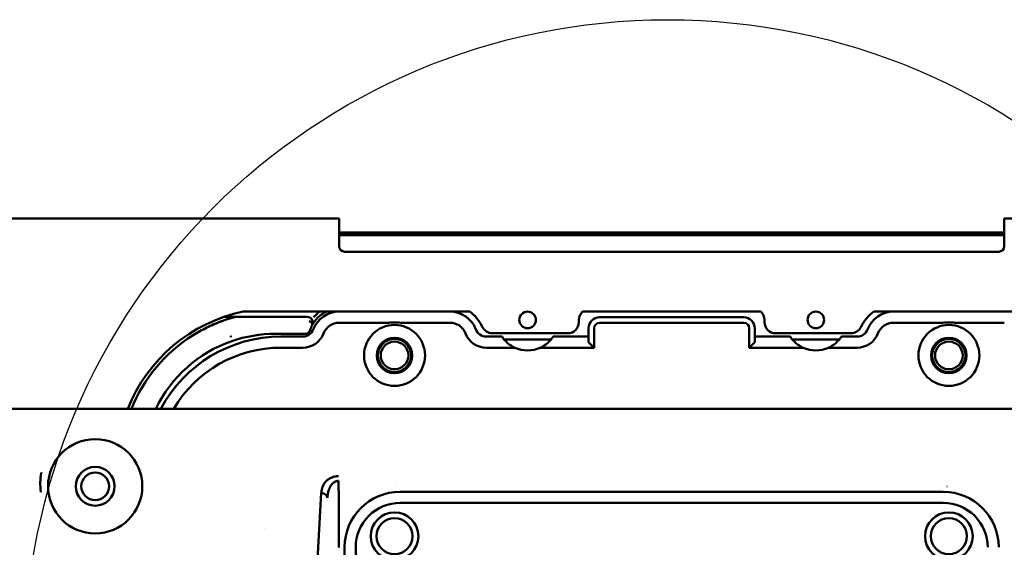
# Model space of a CAD drawing. Header units: millimetres. Extents: x 0 to 14369, y -869 to 2970.
# Tile 340 of 656: x 1731 to 1820, y 1114 to 1162. Entities that reach past the tile are written whole.
import ezdxf

# ---------------------------------------------------------------- set-up
doc = ezdxf.new("R2010")
doc.units = ezdxf.units.MM
doc.header["$LTSCALE"] = 10
doc.layers.add('Detailumgrenzung (ISO)', color=7, linetype='Continuous', lineweight=25)
doc.layers.add('Sichtbar (ISO)', color=7, linetype='Continuous', lineweight=50)

# ---------------------------------------------------------------- blocks, each defined once
blk = doc.blocks.new('2DDetail2')
at = {"layer": 'Detailumgrenzung (ISO)'}
blk.add_circle((178.9154, 110.3955), 5.8004, dxfattribs=at)

msp = doc.modelspace()

# ---------------------------------------------------------------- linework, layer by layer
at = {"layer": 'Sichtbar (ISO)'}
for p, q in [((1681.431, 1144.035), (1759.518, 1144.035)), ((1759.518, 1144.035), (1759.518, 1141.535)), ((1819.518, 1144.035), (1915.818, 1144.035)), ((1819.518, 1144.035), (1819.518, 1141.535)), ((1819.518, 1142.785), (1759.518, 1142.785)), ((1759.518, 1142.785), (1819.518, 1142.785)), ((1759.518, 1142.631), (1819.518, 1142.631)), ((1819.518, 1142.631), (1759.518, 1142.631)), ((1759.518, 1142.527), (1819.518, 1142.527)), ((1819.518, 1142.527), (1759.518, 1142.527)), ((1760.018, 1141.035), (1819.018, 1141.035)), ((1750.167, 1135.164), (1749.135, 1135.164)), ((1749.135, 1135.164), (1750.167, 1135.164)), ((1750.167, 1135.164), (1750.167, 1135.164)), ((1756.65, 1135.164), (1750.167, 1135.164)), ((1750.167, 1135.164), (1750.167, 1135.164)), ((1756.65, 1135.164), (1750.167, 1135.164)), ((1771.3, 1135.635), (1750.854, 1135.635)), ((1797.554, 1135.635), (1781.481, 1135.635)), ((1796.018, 1135.135), (1783.018, 1135.135)), ((1822.354, 1135.635), (1807.736, 1135.635)), ((1763.743, 1134.635), (1759.518, 1134.635)), ((1769.518, 1134.635), (1765.292, 1134.635)), ((1781.142, 1134.685), (1781.142, 1134.885)), ((1782.018, 1134.135), (1782.018, 1132.885)), ((1782.518, 1134.135), (1782.518, 1132.385)), ((1796.018, 1134.635), (1783.018, 1134.635)), ((1796.518, 1132.385), (1796.518, 1134.135)), ((1797.018, 1132.885), (1797.018, 1134.135)), ((1797.893, 1134.885), (1797.893, 1134.685)), ((1813.743, 1134.635), (1809.518, 1134.635)), ((1819.518, 1134.635), (1815.292, 1134.635)), ((1749.731, 1133.465), (1749.731, 1133.465)), ((1753.768, 1133.635), (1756.425, 1133.635)), ((1756.425, 1133.635), (1753.768, 1133.635)), ((1756.249, 1133.385), (1754.268, 1133.385)), ((1774.213, 1133.385), (1772.787, 1133.385)), ((1773.342, 1133.685), (1780.142, 1133.685)), ((1782.018, 1133.385), (1778.823, 1133.385)), ((1800.213, 1133.385), (1797.018, 1133.385)), ((1798.893, 1133.685), (1805.693, 1133.685)), ((1806.249, 1133.385), (1804.823, 1133.385)), ((1756.249, 1132.385), (1754.268, 1132.385)), ((1775.372, 1132.385), (1772.787, 1132.385)), ((1778.639, 1133.135), (1774.396, 1133.135)), ((1782.518, 1132.385), (1777.663, 1132.385)), ((1782.518, 1132.385), (1782.018, 1132.885)), ((1797.018, 1132.885), (1796.518, 1132.385)), ((1801.372, 1132.385), (1796.518, 1132.385)), ((1804.639, 1133.135), (1800.396, 1133.135)), ((1806.249, 1132.385), (1803.663, 1132.385)), ((1701.731, 1126.885), (1742.834, 1126.885)), ((1742.834, 1126.885), (1743.663, 1126.885)), ((1743.663, 1126.885), (1743.727, 1126.885)), ((1744.97, 1126.885), (1743.727, 1126.885)), ((1744.97, 1126.885), (1753.058, 1126.885)), ((1754.3, 1126.885), (1753.058, 1126.885)), ((1754.365, 1126.885), (1754.3, 1126.885)), ((1754.365, 1126.885), (1755.194, 1126.885)), ((2009.518, 1126.885), (1755.194, 1126.885)), ((1757.393, 1110.21), (1757.913, 1119.282)), ((1764.681, 1119.878), (1764.682, 1119.878)), ((1814.018, 1119.385), (1765.018, 1119.385)), ((1814.35, 1119.878), (1814.348, 1119.878)), ((1765.018, 1118.385), (1814.018, 1118.385)), ((1752.816, 1116.074), (1752.816, 1116.074)), ((1760.018, 1113.534), (1760.018, 1114.385)), ((1761.018, 1114.385), (1761.018, 1113.534))]:
    msp.add_line(p, q, dxfattribs=at)
for centre, radius in [((1776.518, 1134.885), 0.75), ((1802.518, 1134.885), 0.75), ((1764.518, 1131.685), 2.75), ((1814.518, 1131.685), 2.75), ((1764.518, 1131.685), 1.6), ((1814.518, 1131.685), 1.6), ((1764.518, 1131.685), 1.5), ((1764.518, 1131.685), 1.25), ((1814.518, 1131.685), 1.5), ((1814.518, 1131.685), 1.25), ((1737.518, 1119.885), 4.25), ((1737.518, 1119.885), 1.75), ((1737.518, 1119.885), 1.25), ((1764.518, 1115.385), 2.15), ((1814.518, 1115.385), 2.15), ((1764.518, 1115.385), 1.621), ((1814.518, 1115.385), 1.621)]:
    msp.add_circle(centre, radius, dxfattribs=at)
for centre, radius, start, end in [((1760.018, 1141.535), 0.5, 180, 270), ((1819.018, 1141.535), 0.5, 270, 0), ((1753.768, 1121.635), 14.3, 101.75689, 158.4611), ((1759.518, 1133.135), 2.5, 90, 159.07517), ((1769.518, 1133.135), 2.5, 20.92483, 90), ((1769.261, 1132.79), 3.5, 24.90296, 54.37243), ((1782.142, 1134.885), 1, 131.40962, 180), ((1783.018, 1134.135), 1, 90, 180), ((1796.018, 1134.135), 1, 0, 90), ((1796.893, 1134.885), 1, 0, 48.59038), ((1809.775, 1132.79), 3.5, 125.62757, 155.09704), ((1809.518, 1133.135), 2.5, 90, 159.07517), ((1759.518, 1133.135), 1.5, 90, 159.07517), ((1769.518, 1133.135), 1.5, 20.92483, 90), ((1773.342, 1134.685), 1, 204.90296, 270), ((1780.142, 1134.685), 1, 270, 0), ((1783.018, 1134.135), 0.5, 90, 180), ((1796.018, 1134.135), 0.5, 0, 90), ((1798.893, 1134.685), 1, 180, 270), ((1805.693, 1134.685), 1, 270, 335.09704), ((1809.518, 1133.135), 1.5, 90, 159.07517), ((1753.768, 1121.635), 14, 121.99708, 157.97569), ((1753.768, 1121.635), 14, 121.99708, 157.97569), ((1754.268, 1121.135), 12.25, 90, 152.00544), ((1756.249, 1134.385), 1, 270, 339.07517), ((1756.249, 1134.385), 2, 270, 339.07517), ((1772.787, 1134.385), 2, 200.92484, 270), ((1772.787, 1134.385), 1, 200.92484, 270), ((1776.518, 1134.885), 2.75, 213.05573, 245.38002), ((1776.518, 1134.885), 2.75, 294.61998, 326.94427), ((1802.518, 1134.885), 2.75, 213.05573, 245.38002), ((1802.518, 1134.885), 2.75, 294.61998, 326.94427), ((1806.249, 1134.385), 1, 270, 339.07517), ((1806.249, 1134.385), 2, 270, 339.07517), ((1753.768, 1121.635), 12, 109.1603, 154.05552), ((1753.768, 1121.635), 12, 109.1603, 154.05552), ((1754.268, 1121.135), 11.25, 90, 149.26213), ((1776.518, 1134.885), 2.75, 245.38002, 294.61998), ((1802.518, 1134.885), 2.75, 245.38002, 294.61998), ((1759.277, 1117.278), 2.6, 102.6714, 102.6868), ((1765.018, 1114.385), 5, 90, 179.99999), ((1814.018, 1114.385), 5, 360, 90), ((1765.018, 1114.385), 4, 89.99999, 179.99999), ((1814.018, 1114.385), 4, 359.99999, 90)]:
    msp.add_arc(centre, radius, start, end, dxfattribs=at)
for centre, major_axis, ratio, start_param, end_param in [((1759.116, 1133.293), (-0.928, -2.349), 0.917928, 4.588555, 4.781275), ((1758.974, 1133.359), (0.932, 2.254), 0.886226, 1.460834, 1.660388), ((1753.367, 1124.01), (10.597, 1.786), 0.892432, 1.384185, 1.758031), ((1753.364, 1124.028), (10.587, 1.787), 0.891559, 1.38371, 1.757907), ((1757.853, 1118.85), (0.615, -0.032), 0.706622, 0.095857, 1.444092)]:
    msp.add_ellipse(centre, major_axis=major_axis, ratio=ratio, start_param=start_param, end_param=end_param, dxfattribs=at)
for points in [[(1746.349, 1133.508), (1747.53, 1134.245), (1748.821, 1134.805), (1750.167, 1135.164)], [(1750.167, 1135.164), (1749.733, 1135.048), (1748.867, 1134.773), (1747.584, 1134.221), (1746.755, 1133.761), (1746.349, 1133.508)]]:
    msp.add_open_spline(points, degree=3, dxfattribs=at)
for points, knots in [([(1750.167, 1135.164), (1750.169, 1135.164), (1750.172, 1135.162), (1750.178, 1135.154), (1750.182, 1135.148), (1750.192, 1135.126), (1750.199, 1135.104), (1750.206, 1135.076), (1750.206, 1135.076), (1750.206, 1135.076)], [-0.02431619, -0.02431619, -0.02431619, -0.02431619, -0.01815434, -0.01815434, -0.01184294, -0.01184294, 0, 0, 0.00011735, 0.00011735, 0.00011735, 0.00011735]), ([(1750.206, 1135.076), (1750.206, 1135.076), (1750.206, 1135.076), (1750.198, 1135.105), (1750.191, 1135.127), (1750.178, 1135.157), (1750.172, 1135.164), (1750.167, 1135.164)], [-0.00011756, -0.00011756, -0.00011756, -0.00011756, 0, 0, 0.01221933, 0.01221933, 0.02428553, 0.02428553, 0.02428553, 0.02428553]), ([(1757.091, 1134.428), (1757.132, 1134.505), (1757.152, 1134.593), (1757.148, 1134.68), (1757.143, 1134.767), (1757.116, 1134.853), (1757.07, 1134.927), (1757.024, 1135), (1756.959, 1135.062), (1756.885, 1135.103), (1756.812, 1135.144), (1756.73, 1135.164), (1756.65, 1135.164)], [0, 0, 0, 0, 0.25, 0.25, 0.25, 0.5, 0.5, 0.5, 0.75, 0.75, 0.75, 1, 1, 1, 1]), ([(1756.65, 1135.164), (1756.732, 1135.164), (1756.814, 1135.143), (1756.887, 1135.102), (1756.96, 1135.061), (1757.023, 1135.001), (1757.068, 1134.93), (1757.113, 1134.858), (1757.142, 1134.774), (1757.147, 1134.687), (1757.153, 1134.599), (1757.134, 1134.508), (1757.091, 1134.428)], [0, 0, 0, 0, 0.25, 0.25, 0.25, 0.5, 0.5, 0.5, 0.75, 0.75, 0.75, 1, 1, 1, 1]), ([(1757.091, 1134.428), (1757.138, 1134.517), (1757.19, 1134.602), (1757.245, 1134.683), (1757.337, 1134.818), (1757.44, 1134.943), (1757.548, 1135.054), (1757.555, 1135.06), (1757.561, 1135.067), (1757.568, 1135.074), (1757.685, 1135.191), (1757.808, 1135.294), (1757.936, 1135.385), (1758.007, 1135.434), (1758.079, 1135.48), (1758.154, 1135.522), (1758.222, 1135.561), (1758.292, 1135.597), (1758.363, 1135.63), (1758.366, 1135.632), (1758.369, 1135.633), (1758.372, 1135.635)], [0.0001048, 0.0001048, 0.0001048, 0.0001048, 0.0900092, 0.0900092, 0.0900092, 0.240812, 0.240812, 0.240812, 0.25, 0.25, 0.25, 0.4116078, 0.4116078, 0.4116078, 0.5, 0.5, 0.5, 0.5809564, 0.5809564, 0.5809564, 0.5845155, 0.5845155, 0.5845155, 0.5845155]), ([(1757.223, 1135.13), (1757.286, 1135.2), (1757.35, 1135.267), (1757.414, 1135.331), (1757.527, 1135.444), (1757.641, 1135.545), (1757.755, 1135.635)], [0, 0, 0, 0, 0.0880033, 0.0880033, 0.0880033, 0.2439569, 0.2439569, 0.2439569, 0.2439569]), ([(1756.826, 1134.782), (1756.903, 1134.761), (1757.002, 1134.702), (1757.056, 1134.631), (1757.109, 1134.56), (1757.116, 1134.476), (1757.091, 1134.428)], [0, 0, 0, 0, 0.5, 0.5, 0.5, 1, 1, 1, 1]), ([(1757.091, 1134.428), (1757.109, 1134.463), (1757.112, 1134.512), (1757.095, 1134.56), (1757.077, 1134.609), (1757.042, 1134.655), (1756.994, 1134.695), (1756.945, 1134.735), (1756.882, 1134.767), (1756.826, 1134.782)], [0, 0, 0, 0, 0.333333, 0.333333, 0.333333, 0.666667, 0.666667, 0.666667, 1, 1, 1, 1]), ([(1763.743, 1134.635), (1763.743, 1134.635), (1763.743, 1134.635), (1763.81, 1134.635), (1763.89, 1134.636), (1764.132, 1134.642), (1764.342, 1134.648), (1764.693, 1134.648), (1764.903, 1134.642), (1765.145, 1134.636), (1765.225, 1134.635), (1765.292, 1134.635), (1765.292, 1134.635), (1765.292, 1134.635)], [0.1687703, 0.1687703, 0.1687703, 0.1687703, 0.168775, 0.168775, 0.1888449, 0.1888449, 0.241423, 0.241423, 0.2940011, 0.2940011, 0.314071, 0.314071, 0.3140755, 0.3140755, 0.3140755, 0.3140755]), ([(1813.743, 1134.635), (1813.743, 1134.635), (1813.743, 1134.635), (1813.81, 1134.635), (1813.89, 1134.636), (1814.132, 1134.642), (1814.342, 1134.648), (1814.693, 1134.648), (1814.903, 1134.642), (1815.145, 1134.636), (1815.225, 1134.635), (1815.292, 1134.635), (1815.292, 1134.635), (1815.292, 1134.635)], [0.1687705, 0.1687705, 0.1687705, 0.1687705, 0.168775, 0.168775, 0.1888449, 0.1888449, 0.241423, 0.241423, 0.2940011, 0.2940011, 0.314071, 0.314071, 0.3140757, 0.3140757, 0.3140757, 0.3140757]), ([(1749.765, 1133.336), (1749.758, 1133.369), (1749.75, 1133.399), (1749.739, 1133.439), (1749.735, 1133.452), (1749.731, 1133.464), (1749.731, 1133.465), (1749.731, 1133.465)], [-0.0152082, -0.0152082, -0.0152082, -0.0152082, -0.00504038, -0.00504038, 0, 0, 0.0002085, 0.0002085, 0.0002085, 0.0002085]), ([(1756.901, 1133.981), (1756.879, 1133.912), (1756.842, 1133.85), (1756.795, 1133.797), (1756.747, 1133.745), (1756.688, 1133.703), (1756.624, 1133.676), (1756.561, 1133.648), (1756.492, 1133.635), (1756.425, 1133.635)], [0, 0, 0, 0, 0.333333, 0.333333, 0.333333, 0.666667, 0.666667, 0.666667, 1, 1, 1, 1]), ([(1732.604, 1119.358), (1732.54, 1119.979), (1732.554, 1120.569), (1732.666, 1121.114), (1732.669, 1121.129)], [0, 0, 0, 0, 0.09090909, 0.09350706, 0.09350706, 0.09350706, 0.09350706]), ([(1757.913, 1119.282), (1757.915, 1119.304), (1757.916, 1119.327), (1757.918, 1119.35), (1757.92, 1119.372), (1757.923, 1119.395), (1757.926, 1119.417), (1757.933, 1119.463), (1757.94, 1119.508), (1757.949, 1119.553), (1757.959, 1119.598), (1757.969, 1119.643), (1757.981, 1119.687), (1757.994, 1119.732), (1758.008, 1119.776), (1758.024, 1119.82), (1758.055, 1119.906), (1758.095, 1119.991), (1758.143, 1120.073), (1758.166, 1120.114), (1758.192, 1120.153), (1758.22, 1120.192), (1758.248, 1120.23), (1758.278, 1120.267), (1758.31, 1120.304), (1758.342, 1120.339), (1758.376, 1120.374), (1758.412, 1120.407), (1758.448, 1120.439), (1758.487, 1120.47), (1758.528, 1120.5), (1758.608, 1120.558), (1758.697, 1120.61), (1758.794, 1120.654), (1758.842, 1120.676), (1758.892, 1120.695), (1758.943, 1120.713), (1758.996, 1120.73), (1759.05, 1120.745), (1759.105, 1120.758), (1759.163, 1120.771), (1759.221, 1120.78), (1759.28, 1120.787), (1759.311, 1120.791), (1759.341, 1120.794), (1759.372, 1120.796), (1759.388, 1120.797), (1759.403, 1120.798), (1759.419, 1120.799), (1759.435, 1120.8), (1759.451, 1120.8), (1759.467, 1120.801)], [0, 0, 0, 0, 0.0326785, 0.0326785, 0.0326785, 0.0654692, 0.0654692, 0.0654692, 0.1312053, 0.1312053, 0.1312053, 0.1969853, 0.1969853, 0.1969853, 0.2625755, 0.2625755, 0.2625755, 0.3920653, 0.3920653, 0.3920653, 0.455595, 0.455595, 0.455595, 0.517992, 0.517992, 0.517992, 0.5790918, 0.5790918, 0.5790918, 0.6390768, 0.6390768, 0.6390768, 0.7566162, 0.7566162, 0.7566162, 0.8151432, 0.8151432, 0.8151432, 0.874661, 0.874661, 0.874661, 0.9359935, 0.9359935, 0.9359935, 0.967619, 0.967619, 0.967619, 0.9837108, 0.9837108, 0.9837108, 0.9999994, 0.9999994, 0.9999994, 0.9999994]), ([(1759.467, 1120.375), (1759.454, 1120.374), (1759.441, 1120.373), (1759.428, 1120.372), (1759.416, 1120.37), (1759.404, 1120.369), (1759.391, 1120.367), (1759.368, 1120.363), (1759.344, 1120.359), (1759.321, 1120.354), (1759.278, 1120.345), (1759.235, 1120.333), (1759.195, 1120.317), (1759.158, 1120.303), (1759.123, 1120.286), (1759.09, 1120.266), (1759.058, 1120.247), (1759.029, 1120.226), (1759.001, 1120.203), (1758.944, 1120.155), (1758.893, 1120.1), (1758.849, 1120.042), (1758.825, 1120.011), (1758.803, 1119.98), (1758.782, 1119.947), (1758.761, 1119.914), (1758.74, 1119.879), (1758.722, 1119.845)], [0, 0, 0, 0, 0.0172849, 0.0172849, 0.0172849, 0.0341315, 0.0341315, 0.0341315, 0.066513, 0.066513, 0.066513, 0.1264635, 0.1264635, 0.1264635, 0.1813665, 0.1813665, 0.1813665, 0.2338398, 0.2338398, 0.2338398, 0.3427508, 0.3427508, 0.3427508, 0.4008456, 0.4008456, 0.4008456, 0.4613637, 0.4613637, 0.4613637, 0.4613637]), ([(1759.467, 1120.375), (1759.477, 1119.702), (1759.494, 1118.358), (1759.481, 1116.375), (1759.498, 1115.032), (1759.509, 1114.358)], [0, 0, 0, 0, 0.3333333, 0.6666667, 1, 1, 1, 1]), ([(1758.722, 1119.845), (1758.702, 1119.809), (1758.684, 1119.772), (1758.667, 1119.735), (1758.649, 1119.697), (1758.633, 1119.659), (1758.618, 1119.621), (1758.587, 1119.541), (1758.562, 1119.46), (1758.541, 1119.378), (1758.53, 1119.336), (1758.52, 1119.294), (1758.512, 1119.251), (1758.504, 1119.208), (1758.496, 1119.165), (1758.49, 1119.122), (1758.484, 1119.079), (1758.479, 1119.035), (1758.476, 1118.991), (1758.474, 1118.969), (1758.472, 1118.947), (1758.471, 1118.925), (1758.47, 1118.904), (1758.469, 1118.882), (1758.468, 1118.86)], [0.4613637, 0.4613637, 0.4613637, 0.4613637, 0.5242059, 0.5242059, 0.5242059, 0.5889736, 0.5889736, 0.5889736, 0.7227545, 0.7227545, 0.7227545, 0.7912704, 0.7912704, 0.7912704, 0.8604612, 0.8604612, 0.8604612, 0.9300899, 0.9300899, 0.9300899, 0.9650175, 0.9650175, 0.9650175, 0.9995204, 0.9995204, 0.9995204, 0.9995204])]:
    msp.add_open_spline(points, degree=3, knots=knots, dxfattribs=at)

# ---------------------------------------------------------------- block references
at = {"layer": 'Detailumgrenzung (ISO)', "xscale": 10, "yscale": 10, "zscale": 10}
msp.add_blockref('2DDetail2', (0, 0), dxfattribs=at)

doc.saveas('drawing.dxf')
